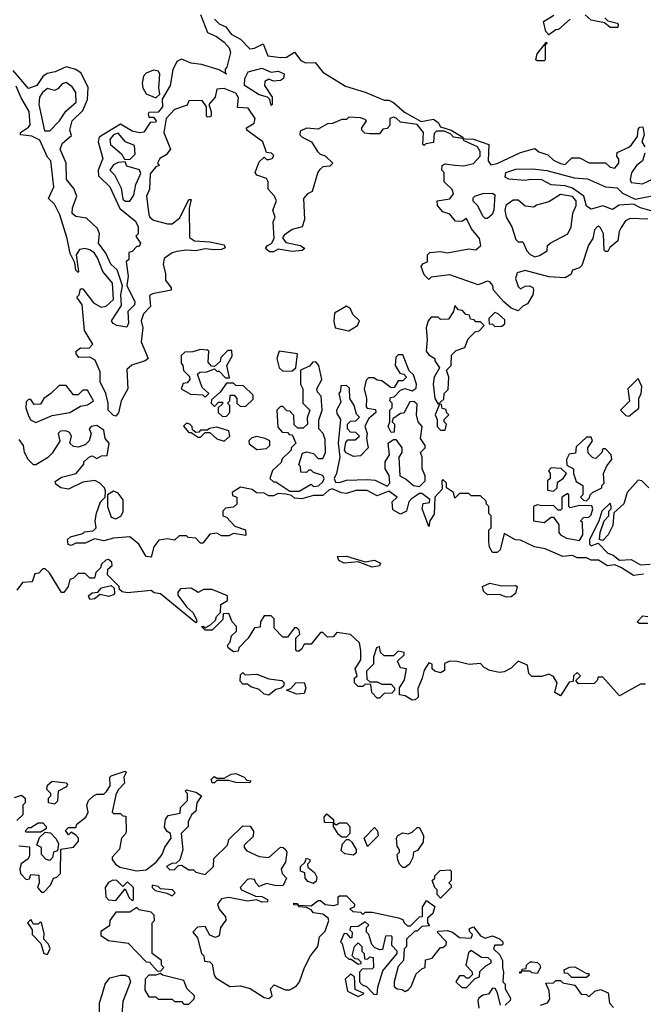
# Model space of a CAD drawing. Extents: x 2737310 to 2869991, y 870230 to 1012730.
# Tile 445 of 479: x 2819957 to 2822606, y 932899 to 937085. Entities that reach past the tile are written whole.
import ezdxf

# ---------------------------------------------------------------- set-up
doc = ezdxf.new("R2010")
doc.units = 0

msp = doc.modelspace()

# ---------------------------------------------------------------- linework, layer by layer
at = {"layer": '0CON02XD'}
for points in [[(2820725, 937106.7), (2820755, 937030), (2820793.6, 937013.6), (2820825, 936990), (2820846.7, 936965), (2820852.5, 936945), (2820837, 936883), (2820830, 936875), (2820830, 936860), (2820837, 936853), (2820805, 936872.5), (2820730, 936895), (2820685, 936900), (2820645, 936917.5), (2820625, 936907.5), (2820607.7, 936872.3), (2820596.7, 936805), (2820562.5, 936747.5), (2820563.3, 936715), (2820545, 936692.5), (2820505, 936690), (2820502.5, 936685), (2820505, 936670), (2820525, 936670), (2820537.5, 936655), (2820535, 936650), (2820511.7, 936648.3), (2820485, 936607.5), (2820466.4, 936603.6), (2820435, 936611.2), (2820385, 936640.8), (2820294.5, 936585.5), (2820290.6, 936565), (2820310.8, 936495), (2820290.8, 936445), (2820291.2, 936421.2), (2820340, 936375), (2820382.1, 936282.1), (2820448.3, 936228.3), (2820460, 936205), (2820460, 936175), (2820450, 936165), (2820470, 936135), (2820465, 936120), (2820455, 936120), (2820435, 936100), (2820420, 936095), (2820420, 936065), (2820410, 936055), (2820417.5, 935995), (2820412.5, 935955), (2820446.7, 935885), (2820445, 935872.5), (2820416.7, 935845), (2820418.8, 935795), (2820411.7, 935778.3), (2820370, 935785), (2820353.6, 935793.6), (2820347.5, 935805), (2820390, 935870), (2820386, 935915), (2820393.6, 935953.6), (2820371.2, 936021.2), (2820344, 936045), (2820322.9, 936092.9), (2820292.5, 936135), (2820296.7, 936175), (2820287.7, 936197.7), (2820240.7, 936240.7), (2820195, 936248.8), (2820180.5, 936260.5), (2820181.2, 936285), (2820200, 936335), (2820187, 936367), (2820156, 936405), (2820153.8, 936475), (2820128.8, 936535), (2820139.5, 936560.5), (2820177, 936593), (2820170, 936615), (2820180, 936655), (2820225, 936698.8), (2820245.7, 936745), (2820247.3, 936797.3), (2820218, 936858), (2820195, 936873.3), (2820155, 936884), (2820107.3, 936862.7), (2820074.2, 936855.8), (2820055, 936843.3), (2820030, 936805), (2819995, 936792.5), (2819928.8, 936868.8)], [(2822295, 937087.5), (2822246.1, 937043.9), (2822235, 937042.5), (2822205, 937020), (2822192.5, 937035), (2822183, 937077), (2822226, 937104)], [(2822442.5, 937092.5), (2822455, 937080), (2822495, 937070), (2822500, 937065), (2822498.3, 937051.7), (2822465, 937052.5), (2822441.7, 937071.7), (2822385, 937082.5), (2822360, 937105)], [(2820785, 937087.5), (2820805, 937067.5), (2820832.5, 937055), (2820855, 937023.3), (2820895, 937002.5), (2820935, 936961.2), (2820955, 936963.3), (2820991.7, 936981.7), (2821011.7, 936931.7), (2821066.4, 936923.6), (2821090, 936925), (2821125, 936947.5), (2821152, 936912), (2821171.7, 936901.7), (2821212.5, 936902.5), (2821245, 936862.5), (2821341.7, 936801.7), (2821425, 936776.7), (2821505, 936743.3), (2821525, 936742.5), (2821545, 936732.5), (2821591.2, 936691.2), (2821662.5, 936652.5), (2821715, 936662.5), (2821735, 936647.5), (2821745, 936630), (2821790, 936615), (2821840, 936585), (2821840, 936580), (2821851.7, 936578.3), (2821885, 936576.7), (2821950, 936555), (2821947.5, 936485), (2821958.3, 936468.3), (2821985.9, 936474.1), (2822085, 936520), (2822145, 936536.7), (2822163, 936523), (2822200.7, 936510.7), (2822225, 936487.5), (2822255, 936473.3), (2822275, 936470), (2822303, 936497), (2822335, 936497.5), (2822377, 936477), (2822445, 936476.7), (2822465, 936457.5), (2822485, 936453.3), (2822502.5, 936475), (2822501.7, 936491.7), (2822493.3, 936505), (2822495, 936520), (2822545, 936542.5), (2822556.4, 936553.6), (2822581.7, 936588.3), (2822585, 936620), (2822591.7, 936628.3), (2822605, 936630), (2822610, 936595), (2822600, 936565), (2822612.5, 936545)], [(2822185, 936910), (2822155, 936910), (2822150, 936915), (2822155, 936940), (2822195, 936990), (2822197, 936983), (2822190, 936980), (2822190, 936915), (2822185, 936910)], [(2820535, 936752.5), (2820551.7, 936768.3), (2820547.5, 936795), (2820553, 936853), (2820546.1, 936866.1), (2820525, 936870), (2820495, 936857.5), (2820482.5, 936845), (2820477.5, 936815), (2820480, 936795), (2820495, 936770), (2820535, 936752.5)], [(2821025, 936720), (2821020, 936745), (2821010, 936755), (2820975, 936766.2), (2820912.5, 936805), (2820913.3, 936835), (2820927, 936863), (2820985, 936878.8), (2821025, 936862.5), (2821055, 936866.7), (2821080, 936855), (2821077.5, 936835), (2821065, 936826.7), (2821035, 936823.3), (2821015, 936832.5), (2820998.3, 936821.7), (2820997.5, 936805), (2821030, 936755), (2821030, 936725), (2821025, 936720)], [(2820785, 936106.7), (2820745, 936111.2), (2820705, 936102), (2820665, 936105.8), (2820625, 936100), (2820605, 936094), (2820570.8, 936069.2), (2820566.2, 936045), (2820576.7, 936005), (2820577, 935977), (2820600, 935945), (2820600, 935935), (2820520.7, 935919.3), (2820508.3, 935911.7), (2820512.5, 935865), (2820482.5, 935835), (2820472.5, 935805), (2820480, 935775), (2820472.5, 935715), (2820502.5, 935645), (2820490, 935635), (2820434.1, 935615.9), (2820411.7, 935598.3), (2820416.7, 935515), (2820387.5, 935465), (2820376.4, 935413.6), (2820365, 935400), (2820355, 935402.5), (2820332.5, 935425), (2820333.3, 935455), (2820323.3, 935495), (2820298.8, 935545), (2820298.3, 935588.3), (2820277.5, 935637.5), (2820255, 935650), (2820208.3, 935648.3), (2820197.5, 935665), (2820197.5, 935675), (2820215, 935690), (2820251.7, 935688.3), (2820267.5, 935705), (2820233, 935763), (2820223, 935873), (2820200, 935905), (2820210, 935915), (2820215, 935940), (2820225, 935940), (2820270.7, 935880.7), (2820303, 935863), (2820325, 935867.5), (2820355.8, 935895), (2820351.2, 935965), (2820310, 936015), (2820287.5, 936072.5), (2820275, 936092.5), (2820257.5, 936105), (2820235, 936112), (2820211.4, 936108.6), (2820196.7, 936085), (2820207.5, 936015), (2820205, 936010), (2820195, 936020), (2820191.7, 936051.7), (2820171.2, 936091.2), (2820158.8, 936155), (2820127.5, 936255), (2820105, 936300), (2820080, 936325), (2820102.5, 936375), (2820090, 936485), (2820075, 936500), (2820043, 936573), (2820009.3, 936589.3), (2819960, 936595), (2819960, 936605), (2819995, 936627.5), (2820001.7, 936638.3), (2819997.5, 936695), (2819963, 936753), (2819942.3, 936802.3)], [(2820085, 936612.5), (2820126.7, 936655), (2820153.6, 936696.4), (2820196.7, 936735), (2820196.1, 936776.1), (2820179.3, 936799.3), (2820155, 936817.5), (2820137, 936813), (2820119.5, 936790.5), (2820105, 936783.3), (2820075, 936792.5), (2820053.8, 936775), (2820041.2, 936755), (2820038.8, 936725), (2820063, 936613), (2820085, 936612.5)], [(2822625, 936236.7), (2822550.7, 936239.3), (2822530.7, 936229.3), (2822511.7, 936201.7), (2822503.3, 936185), (2822497.5, 936145), (2822463.6, 936116.4), (2822455, 936100), (2822445, 936100), (2822440, 936105), (2822436.7, 936175), (2822425, 936200), (2822417, 936207), (2822410, 936205), (2822398.3, 936191.7), (2822392.5, 936155), (2822373, 936127), (2822345, 936040), (2822335, 936030), (2822305, 936020), (2822298.3, 936001.7), (2822275, 935987.5), (2822205, 935991.2), (2822105, 936018), (2822070.7, 936009.3), (2822063.3, 935985), (2822075, 935950), (2822085, 935940), (2822105, 935952.5), (2822123, 935953), (2822136.4, 935946.4), (2822140, 935935), (2822137.5, 935915), (2822115, 935877.5), (2822095, 935867.5), (2822075, 935847.5), (2822045, 935858), (2822013.3, 935885), (2821970, 935935), (2821967.5, 935955), (2821955, 935970), (2821945, 935973.3), (2821905, 935957.5), (2821785, 936000), (2821705, 935990), (2821695, 935980), (2821675, 936000), (2821662.5, 936035), (2821671.7, 936048.3), (2821690, 936055), (2821690, 936085), (2821700, 936095), (2821745, 936098.8), (2821773.6, 936093.6), (2821865, 936111.2), (2821895, 936106.2), (2821916.2, 936125), (2821910, 936155), (2821876.4, 936196.4), (2821855, 936240), (2821835, 936227.5), (2821808.3, 936228.3), (2821785, 936257.5), (2821755, 936267.5), (2821732.5, 936295), (2821730, 936315), (2821785, 936323.3), (2821800, 936345), (2821795, 936362.5), (2821760, 936395), (2821760, 936435), (2821750, 936445), (2821752.5, 936465), (2821765, 936472.5), (2821805, 936466.7), (2821843.6, 936463.6), (2821885, 936473.8), (2821913.3, 936505), (2821913.3, 936525), (2821902.5, 936545), (2821845, 936570), (2821840, 936580), (2821800, 936585), (2821788.3, 936598.3), (2821761.7, 936611.7), (2821728.3, 936611.7), (2821718.3, 936601.7), (2821715, 936562.5), (2821682.5, 936557.5), (2821675, 936550), (2821670, 936555), (2821672.5, 936605), (2821645, 936640), (2821575, 936650), (2821557, 936667), (2821545, 936670), (2821530, 936665), (2821530, 936635), (2821518.3, 936621.7), (2821500, 936620), (2821485, 936600), (2821445, 936600), (2821423, 936603), (2821410, 936615), (2821410, 936625), (2821430, 936655), (2821425, 936660), (2821405, 936667.5), (2821355, 936670), (2821345, 936660), (2821325, 936660), (2821286.4, 936643.6), (2821265, 936642.5), (2821225, 936620), (2821175, 936623.3), (2821148.3, 936611.7), (2821147.5, 936595), (2821157.5, 936585), (2821196.4, 936566.4), (2821222.5, 936525), (2821233.8, 936513.8), (2821255, 936506.7), (2821287.5, 936475), (2821275, 936462.5), (2821245, 936460), (2821231.7, 936448.3), (2821223, 936437), (2821200, 936355), (2821180, 936345), (2821162.5, 936325), (2821167.5, 936235), (2821157.5, 936205), (2821115, 936192.5), (2821080.7, 936169.3), (2821073, 936157), (2821088.3, 936138.3), (2821150, 936125), (2821168.3, 936111.7), (2821156.4, 936103.6), (2821115, 936100), (2821055, 936110), (2821035, 936097.5), (2821018.3, 936098.3), (2821001.7, 936111.7), (2821010, 936125), (2821026.4, 936133.6), (2821037.5, 936155), (2821033.3, 936225), (2821042.5, 936245), (2821032.5, 936275), (2821047.5, 936315), (2821040, 936335), (2821012.5, 936365), (2821012.5, 936395), (2821005, 936410), (2820963.9, 936423.9), (2820957.5, 936435), (2820975, 936480), (2820995, 936500), (2821005, 936490), (2821015, 936490), (2821030, 936495), (2821037, 936507), (2821027, 936517), (2821005, 936520), (2820990, 936565), (2820922.5, 936615), (2820920, 936625), (2820952.5, 936645), (2820957.5, 936665), (2820928.3, 936708.3), (2820881.7, 936711.7), (2820887, 936753), (2820875, 936773.3), (2820825, 936792.5), (2820795, 936790), (2820787.5, 936755), (2820760, 936725), (2820770, 936695), (2820770, 936675), (2820765, 936672.5), (2820755, 936670), (2820750, 936675), (2820750, 936715), (2820731.7, 936741.7), (2820675, 936740), (2820668.3, 936721.7), (2820615, 936702.5), (2820578.8, 936665), (2820570, 936605), (2820597.5, 936535), (2820579.3, 936510.7), (2820552.5, 936495), (2820542.5, 936475), (2820550, 936465), (2820535, 936460), (2820510.7, 936429.3), (2820508, 936365), (2820495.9, 936334.1), (2820506.2, 936256.2), (2820510, 936245), (2820525, 936233.3), (2820585, 936216.7), (2820605, 936216.7), (2820637.5, 936242.5), (2820675, 936320), (2820685, 936320), (2820676.4, 936283.6), (2820678.3, 936158.3), (2820700, 936145), (2820765, 936140), (2820825, 936127.5), (2820830, 936115), (2820815, 936107.5), (2820785, 936106.7)], [(2820425, 936490), (2820447, 936513), (2820445, 936550), (2820406.4, 936566.4), (2820375, 936602.5), (2820355, 936596), (2820340, 936575), (2820342.5, 936555), (2820390, 936515), (2820401.7, 936491.7), (2820425, 936490)], [(2822613, 936517), (2822602.5, 936485), (2822577.5, 936465), (2822556.4, 936433.6), (2822550, 936405), (2822555, 936392.5), (2822603, 936387), (2822645, 936407.5)], [(2820425, 936313.3), (2820441.7, 936338.3), (2820450, 936385), (2820471.7, 936431.7), (2820466.7, 936446.7), (2820411.7, 936461.7), (2820405, 936480), (2820375, 936477.5), (2820355, 936467.5), (2820340, 936445), (2820360, 936425), (2820388.8, 936368.8), (2820395, 936322.5), (2820405, 936313.3), (2820425, 936313.3)], [(2822663.3, 936265), (2822594.4, 936284.4), (2822565, 936301.2), (2822503.9, 936296.1), (2822475, 936277.5), (2822435, 936293.8), (2822385, 936280), (2822365, 936292.5), (2822354, 936335), (2822305, 936369.2), (2822275, 936378.8), (2822215, 936383.3), (2822175, 936403.8), (2822125, 936406.2), (2822105, 936401.2), (2822035, 936406.7), (2822020, 936415), (2822022.5, 936435), (2822065, 936450), (2822135, 936451.2), (2822196.4, 936443.6), (2822312.3, 936412.3), (2822368.6, 936408.6), (2822445, 936373.8), (2822495, 936370), (2822517.7, 936347.7), (2822571.7, 936321.7), (2822665, 936340.8)], [(2821945, 936240), (2821935, 936240), (2821925, 936250), (2821903.8, 936293.8), (2821883.9, 936313.9), (2821883, 936327), (2821890, 936335), (2821925, 936346.7), (2821965, 936347.5), (2821975, 936340), (2821971.2, 936275), (2821963.6, 936256.4), (2821945, 936240)], [(2822145, 936076.7), (2822165, 936082.5), (2822198.3, 936101.7), (2822200, 936125), (2822210, 936135), (2822286.2, 936175), (2822300, 936205), (2822307, 936263), (2822321.2, 936295), (2822321.2, 936315), (2822305, 936333.8), (2822255, 936342), (2822205, 936310), (2822153, 936297), (2822141.7, 936288.3), (2822105, 936292.5), (2822075, 936317.5), (2822053, 936317), (2822022.5, 936295), (2822017.5, 936275), (2822023.3, 936245), (2822047.5, 936205), (2822065, 936150), (2822075, 936140), (2822095, 936140), (2822111.7, 936101.7), (2822125, 936086.7), (2822145, 936076.7)], [(2821355, 935762), (2821392.5, 935785), (2821400, 935805), (2821371.7, 935831.7), (2821362.5, 935855), (2821345, 935867.5), (2821295, 935837.5), (2821291.2, 935801.2), (2821297.5, 935775), (2821355, 935762)], [(2821735, 935450), (2821758.3, 935471.7), (2821760, 935495), (2821777, 935513), (2821780, 935565), (2821770, 935595), (2821790, 935615), (2821791.7, 935658.3), (2821811.7, 935678.3), (2821848.3, 935691.7), (2821861.7, 935728.3), (2821891.7, 935758.3), (2821908.3, 935761.7), (2821930, 935785), (2821915, 935800), (2821895, 935800), (2821888.3, 935808.3), (2821871.7, 935811.7), (2821868.3, 935828.3), (2821851.7, 935831.7), (2821838.3, 935848.3), (2821821.7, 935851.7), (2821805, 935870), (2821800, 935845), (2821778.3, 935811.7), (2821745, 935810), (2821735, 935820), (2821705, 935820), (2821692.5, 935805), (2821683.3, 935775), (2821687.5, 935725), (2821683.3, 935675), (2821695, 935660), (2821720, 935645), (2821720, 935635), (2821740, 935605), (2821717.5, 935565), (2821713.3, 935535), (2821720, 935475), (2821735, 935450)], [(2821975, 935780), (2822005, 935782.5), (2822018.3, 935791.7), (2822018.3, 935808.3), (2821990, 935835), (2821975, 935840), (2821950, 935815), (2821951.7, 935791.7), (2821965, 935790), (2821975, 935780)], [(2820745, 935480), (2820760, 935495), (2820731.7, 935521.7), (2820711.7, 935578.3), (2820723, 935587), (2820751.7, 935588.3), (2820785, 935600), (2820795, 935590), (2820805, 935590), (2820831.7, 935561.7), (2820848.3, 935561.7), (2820837.5, 935615), (2820860, 935655), (2820858.3, 935678.3), (2820841.7, 935678.3), (2820811.7, 935648.3), (2820808.3, 935631.7), (2820785, 935610), (2820771.7, 935611.7), (2820758.3, 935628.3), (2820760, 935675), (2820755, 935680), (2820725, 935682.5), (2820693, 935673), (2820658.3, 935671.7), (2820643, 935657), (2820642.5, 935625), (2820650, 935615), (2820653, 935593), (2820678.3, 935568.3), (2820680, 935555), (2820668.3, 935541.7), (2820651.7, 935538.3), (2820642.5, 935515), (2820683, 935493), (2820735, 935490), (2820745, 935480)], [(2821075, 935590), (2821115, 935592.5), (2821130, 935605), (2821137.5, 935665), (2821060, 935675), (2821050, 935645), (2821060, 935605), (2821075, 935590)], [(2821145, 935080), (2821195, 935110), (2821205, 935100), (2821227, 935103), (2821245, 935120), (2821250, 935135), (2821245, 935147.5), (2821205, 935160), (2821195, 935170), (2821185, 935170), (2821175, 935160), (2821151.7, 935161.7), (2821150, 935185), (2821142.5, 935192.5), (2821158.3, 935241.7), (2821177, 935247), (2821205, 935240), (2821225, 935220), (2821245, 935220), (2821256.7, 935245), (2821255, 935300), (2821246.7, 935325), (2821227.5, 935345), (2821228.3, 935381.7), (2821242.5, 935425), (2821237.5, 935485), (2821221.7, 935501.7), (2821220, 935515), (2821240, 935555), (2821227.5, 935615), (2821215, 935630), (2821201.7, 935628.3), (2821188.3, 935611.7), (2821150, 935595), (2821150, 935535), (2821160, 935515), (2821160, 935455), (2821190, 935425), (2821178.3, 935391.7), (2821180, 935365), (2821161.7, 935348.3), (2821138.3, 935348.3), (2821123, 935363), (2821121.7, 935401.7), (2821105, 935420), (2821091.7, 935421.7), (2821075, 935440), (2821065, 935440), (2821050, 935425), (2821053, 935353), (2821071.7, 935331.7), (2821095, 935330), (2821101.7, 935321.7), (2821115, 935320), (2821130, 935285), (2821110, 935265), (2821110, 935255), (2821071.7, 935218.3), (2821068.3, 935201.7), (2821031.7, 935168.3), (2821020, 935135), (2821035, 935120), (2821045, 935120), (2821105, 935080), (2821145, 935080)], [(2821655, 935100), (2821680, 935125), (2821680, 935145), (2821667.5, 935175), (2821667.5, 935225), (2821660, 935245), (2821680, 935265), (2821680, 935275), (2821660, 935305), (2821667.5, 935355), (2821650, 935375), (2821642.5, 935405), (2821645, 935450), (2821631.7, 935461.7), (2821615, 935460), (2821588.3, 935411.7), (2821575, 935410), (2821541.7, 935388.3), (2821540, 935375), (2821550, 935365), (2821548.3, 935331.7), (2821535, 935330), (2821522.5, 935355), (2821530, 935375), (2821530, 935425), (2821540, 935435), (2821540, 935455), (2821530, 935465), (2821531.7, 935478.3), (2821548.3, 935481.7), (2821575, 935510), (2821593, 935517), (2821625, 935507.5), (2821641.7, 935518.3), (2821642.5, 935535), (2821630, 935575), (2821611.7, 935591.7), (2821585, 935660), (2821565, 935660), (2821555, 935650), (2821552.5, 935615), (2821571.7, 935581.7), (2821588.3, 935578.3), (2821600, 935565), (2821585, 935550), (2821565, 935550), (2821548.3, 935521.7), (2821535, 935520), (2821495, 935550), (2821475, 935552.5), (2821461.7, 935561.7), (2821438.3, 935561.7), (2821428.3, 935551.7), (2821420, 935515), (2821430, 935475), (2821428.3, 935438.3), (2821433, 935433), (2821468.3, 935428.3), (2821470, 935415), (2821440.7, 935389.3), (2821423, 935357), (2821432.5, 935325), (2821430, 935305), (2821437.5, 935265), (2821405, 935230), (2821375, 935227.5), (2821343.3, 935243.3), (2821337.5, 935255), (2821342.5, 935287.5), (2821351.7, 935298.3), (2821381.7, 935298.3), (2821400, 935315), (2821385, 935330), (2821361.7, 935331.7), (2821350, 935345), (2821350, 935365), (2821361.7, 935378.3), (2821385, 935380), (2821400, 935395), (2821388.3, 935408.3), (2821377.5, 935445), (2821360, 935475), (2821358.3, 935518.3), (2821345, 935530), (2821321.7, 935528.3), (2821320, 935505), (2821313.3, 935495), (2821321.7, 935458.3), (2821303.3, 935425), (2821305, 935410), (2821320, 935385), (2821310, 935285), (2821317.5, 935225), (2821302.5, 935155), (2821292.5, 935135), (2821298.3, 935118.3), (2821315, 935117.5), (2821345, 935127.5), (2821435, 935130), (2821467, 935127), (2821518.3, 935101.7), (2821530, 935115), (2821527, 935147), (2821510, 935175), (2821510, 935205), (2821527.5, 935235), (2821522.5, 935285), (2821545, 935300), (2821555, 935300), (2821580, 935265), (2821580, 935245), (2821567.5, 935225), (2821572.5, 935145), (2821600.7, 935130.7), (2821630, 935105), (2821655, 935100)], [(2822545, 935400), (2822587, 935433), (2822587.5, 935475), (2822597.5, 935495), (2822600, 935525), (2822585, 935560), (2822540, 935515), (2822547, 935463), (2822510, 935425), (2822531.7, 935401.7), (2822545, 935400)], [(2820025, 935372.5), (2820095, 935402.5), (2820170, 935415), (2820215, 935442.5), (2820245, 935447.5), (2820270, 935465), (2820245, 935510), (2820225, 935510), (2820205, 935490), (2820185, 935490), (2820155, 935530), (2820125, 935530), (2820090, 935495), (2820060, 935475), (2820045, 935450), (2820018.3, 935448.3), (2820005, 935470), (2819995, 935470), (2819985, 935460), (2819982.5, 935435), (2819992.5, 935405), (2820003.6, 935383.6), (2820025, 935372.5)], [(2820818.3, 935398.3), (2820835, 935400), (2820850, 935415), (2820850, 935445), (2820840, 935455), (2820850, 935465), (2820851.7, 935488.3), (2820868.3, 935488.3), (2820880, 935475), (2820880, 935455), (2820895, 935440), (2820918.3, 935441.7), (2820948.3, 935471.7), (2820948.3, 935488.3), (2820908.3, 935528.3), (2820875, 935530), (2820865, 935540), (2820835, 935540), (2820808.3, 935501.7), (2820771.7, 935468.3), (2820770, 935455), (2820785, 935440), (2820801.7, 935458.3), (2820818.3, 935458.3), (2820818.3, 935451.7), (2820800, 935435), (2820800, 935415), (2820818.3, 935398.3)], [(2821765, 935340), (2821770, 935365), (2821760, 935375), (2821760, 935385), (2821780, 935405), (2821770, 935415), (2821768.3, 935428.3), (2821751.7, 935431.7), (2821748.3, 935448.3), (2821740, 935450), (2821722.5, 935405), (2821730, 935385), (2821730, 935355), (2821745, 935340), (2821765, 935340)], [(2820795, 934902.5), (2820765, 934897.5), (2820735, 934860), (2820725, 934860), (2820705, 934880), (2820673, 934883), (2820665, 934890), (2820635, 934890), (2820615, 934872.5), (2820585, 934877.5), (2820548.3, 934871.7), (2820526.4, 934843.6), (2820515, 934800), (2820495, 934802.5), (2820462.5, 934855), (2820425, 934886.7), (2820355, 934880), (2820315, 934868.8), (2820275, 934877.5), (2820235, 934860), (2820195, 934860), (2820175, 934850), (2820163, 934853), (2820160, 934875), (2820173, 934887), (2820225, 934900), (2820233, 934907), (2820268.8, 934911.2), (2820282.5, 934925), (2820277.5, 934955), (2820283.3, 934986.7), (2820300, 935035), (2820320, 935055), (2820321.7, 935081.7), (2820317.5, 935095), (2820297.5, 935115), (2820276.1, 935126.1), (2820225, 935118.8), (2820165, 935088.8), (2820132.5, 935095), (2820110.7, 935110.7), (2820108.3, 935121.7), (2820135, 935140), (2820197.5, 935155), (2820230, 935195), (2820230, 935205), (2820253, 935227), (2820265, 935230), (2820285, 935220), (2820305, 935230), (2820328.3, 935231.7), (2820337.5, 935285), (2820320, 935305), (2820315, 935340), (2820285, 935360), (2820260, 935355), (2820252.5, 935345), (2820260, 935325), (2820252.5, 935295), (2820235, 935277.5), (2820205, 935267.5), (2820185, 935270), (2820170, 935285), (2820176.7, 935315), (2820169.3, 935329.3), (2820153, 935337), (2820130, 935335), (2820120, 935325), (2820127, 935293), (2820095, 935242.5), (2820075, 935222.5), (2820025, 935192.5), (2820015, 935192.5), (2819992.5, 935215), (2819977.5, 935245), (2819972.5, 935275), (2819955, 935300)], [(2820825, 935292.5), (2820850, 935315), (2820845, 935337.5), (2820795, 935352.5), (2820763, 935347), (2820755, 935340), (2820725, 935340), (2820718.3, 935331.7), (2820705, 935330), (2820691.7, 935341.7), (2820690, 935355), (2820680, 935365), (2820665, 935370), (2820653.6, 935356.4), (2820675, 935330), (2820685, 935330), (2820715, 935310), (2820725, 935310), (2820745, 935330), (2820765, 935330), (2820795, 935302.5), (2820825, 935292.5)], [(2820965, 935257.5), (2821005, 935262.5), (2821020, 935275), (2821020, 935295), (2821000, 935305), (2820965, 935312.5), (2820943, 935307), (2820930, 935295), (2820931.7, 935281.7), (2820965, 935257.5)], [(2822365, 935040), (2822378.3, 935051.7), (2822380, 935065), (2822390, 935075), (2822430, 935095), (2822430, 935105), (2822440, 935115), (2822437.5, 935155), (2822451.7, 935188.3), (2822472.5, 935215), (2822470, 935235), (2822445, 935260), (2822435, 935260), (2822430, 935245), (2822405, 935220), (2822391.7, 935221.7), (2822371.7, 935241.7), (2822370, 935265), (2822390, 935295), (2822385, 935310), (2822365, 935310), (2822321.7, 935268.3), (2822318.3, 935241.7), (2822291.7, 935238.3), (2822280, 935215), (2822281.7, 935191.7), (2822310, 935175), (2822310, 935155), (2822321.7, 935121.7), (2822350, 935105), (2822350, 935065), (2822340, 935055), (2822351.7, 935041.7), (2822365, 935040)], [(2822225, 935080), (2822240, 935095), (2822241.7, 935118.3), (2822266.4, 935133.6), (2822280, 935155), (2822257.5, 935177.5), (2822215, 935180), (2822203, 935167), (2822210, 935155), (2822210, 935135), (2822200, 935125), (2822200, 935085), (2822225, 935080)], [(2822607, 934727), (2822565, 934722.5), (2822513.9, 934753.9), (2822485, 934766.7), (2822453.6, 934763.6), (2822416.4, 934786.4), (2822385, 934787.5), (2822365, 934797.5), (2822325, 934797.5), (2822305, 934806.7), (2822265, 934802.5), (2822190, 934835), (2822143.8, 934843.8), (2822085, 934872.5), (2822063, 934873), (2822015, 934900), (2821998.3, 934831.7), (2821985, 934820), (2821965, 934820), (2821953, 934843), (2821950, 934865), (2821950, 934915), (2821960, 934925), (2821960, 934975), (2821950, 934985), (2821950, 935015), (2821940, 935025), (2821938.3, 935038.3), (2821915, 935060), (2821875, 935060), (2821865, 935070), (2821825, 935070), (2821805, 935050), (2821800, 935075), (2821770, 935095), (2821770, 935115), (2821755, 935130), (2821750, 935125), (2821751.7, 935088.3), (2821720, 935055), (2821717.5, 934982.5), (2821700, 934955), (2821695, 934930), (2821667.5, 935005), (2821671.7, 935028.3), (2821698.3, 935031.7), (2821700, 935045), (2821665, 935070), (2821655, 935070), (2821621.7, 935048.3), (2821610, 935035), (2821600, 934995), (2821575, 934982.5), (2821541.7, 935001.7), (2821540, 935035), (2821560, 935055), (2821525, 935080), (2821475, 935060), (2821433, 935083), (2821385, 935083.3), (2821345, 935071.2), (2821323.6, 935073.6), (2821285, 935090), (2821270, 935085), (2821245, 935062.5), (2821205, 935062.5), (2821155, 935047.5), (2821125, 935050), (2821111.7, 935061.7), (2821087.5, 935067.5), (2821055, 935070), (2821035, 935060), (2821015, 935060), (2820995, 935072.5), (2820963, 935073), (2820945, 935087.5), (2820895, 935097.5), (2820860, 935075), (2820861.7, 935061.7), (2820880, 935055), (2820880, 935025), (2820865, 935012.5), (2820831.7, 935008.3), (2820820, 934995), (2820820, 934975), (2820835, 934970), (2820871.7, 934931.7), (2820916.4, 934916.4), (2820918.3, 934891.7), (2820865, 934900), (2820845, 934890), (2820815, 934890), (2820795, 934902.5)], [(2822630, 935095), (2822600, 935125), (2822585, 935127.5), (2822537.5, 935075), (2822523.6, 935026.4), (2822481.7, 934988.3), (2822477.5, 934935), (2822457.5, 934895), (2822435, 934870), (2822420, 934875), (2822422.5, 934905), (2822440, 934955), (2822460, 934975), (2822460, 934995), (2822470, 935005), (2822470, 935015), (2822465, 935030), (2822430, 934995), (2822417, 934953), (2822377.5, 934875), (2822377.5, 934855), (2822385, 934847.5), (2822415, 934860), (2822455, 934817.5), (2822478.3, 934808.3), (2822505, 934787.5), (2822555, 934790), (2822595, 934767.5), (2822635, 934770)], [(2820365, 934962.5), (2820386.4, 934973.6), (2820397, 934993), (2820397, 935043), (2820375, 935072.5), (2820355, 935080), (2820330, 935065), (2820330, 935015), (2820345, 934970), (2820365, 934962.5)], [(2822335, 934870), (2822350, 934895), (2822347.5, 934947.5), (2822340, 934955), (2822351.7, 934968.3), (2822375, 934970), (2822385, 934980), (2822392.5, 935005), (2822388.3, 935018.3), (2822335, 935020), (2822295, 935010), (2822290, 935015), (2822290, 935065), (2822285, 935070), (2822260, 935055), (2822260, 935005), (2822255, 935000), (2822245, 935000), (2822225, 935020), (2822175, 935017.5), (2822155, 935022.5), (2822140, 935015), (2822140, 934955), (2822185, 934947.5), (2822215, 934970), (2822225, 934970), (2822247, 934937), (2822247.5, 934905), (2822254.1, 934894.1), (2822280.7, 934880.7), (2822335, 934870)], [(2822615, 934260), (2822595, 934260), (2822505, 934210), (2822435, 934290), (2822415, 934290), (2822410, 934275), (2822397, 934263), (2822331.7, 934261.7), (2822320, 934275), (2822340, 934295), (2822325, 934310), (2822310, 934295), (2822308.3, 934271.7), (2822291.7, 934268.3), (2822255, 934210), (2822230, 934225), (2822240, 934265), (2822225, 934292.5), (2822205, 934302.5), (2822175, 934292.5), (2822133, 934293), (2822120, 934305), (2822115, 934340), (2822075, 934357.5), (2822045, 934327.5), (2822015, 934312.5), (2821995, 934310), (2821955, 934317.5), (2821930.7, 934330.7), (2821915, 934347.5), (2821867, 934343), (2821815, 934356.7), (2821785, 934357.5), (2821761.7, 934348.3), (2821761.7, 934318.3), (2821745, 934307.5), (2821720, 934315), (2821710, 934325), (2821710, 934345), (2821695, 934350), (2821675, 934320), (2821667.5, 934285), (2821648.3, 934241.7), (2821650, 934205), (2821637, 934193), (2821625, 934192.5), (2821595, 934210), (2821570, 934215), (2821570, 934245), (2821591.7, 934278.3), (2821600, 934325), (2821575, 934330), (2821562.5, 934357.5), (2821590, 934385), (2821590, 934395), (2821565, 934400), (2821545, 934380), (2821505, 934380), (2821490, 934395), (2821485, 934420), (2821472.5, 934415), (2821460, 934375), (2821460, 934345), (2821430, 934315), (2821431.7, 934281.7), (2821445, 934270), (2821475, 934270), (2821495, 934260), (2821535, 934260), (2821550, 934245), (2821550, 934235), (2821538.3, 934221.7), (2821505, 934220), (2821485, 934200), (2821475, 934200), (2821452.5, 934225), (2821448.3, 934258.3), (2821425, 934260), (2821415, 934250), (2821395, 934250), (2821380, 934265), (2821380, 934285), (2821390, 934295), (2821382.5, 934325), (2821406.4, 934363.6), (2821406.4, 934403.6), (2821400, 934435), (2821361.7, 934471.7), (2821305, 934480), (2821288.3, 934461.7), (2821265, 934460), (2821245, 934480), (2821235, 934480), (2821195, 934430), (2821165, 934430), (2821155, 934410), (2821145, 934400), (2821135, 934400), (2821130, 934405), (2821130, 934455), (2821147, 934473), (2821145, 934490), (2821135, 934500), (2821125, 934500), (2821095, 934460), (2821075, 934460), (2821038.3, 934498.3), (2821038.3, 934538.3), (2821025, 934550), (2820995, 934550), (2820980, 934525), (2820978.3, 934501.7), (2820955, 934500), (2820927.5, 934455), (2820887.5, 934415), (2820885, 934400), (2820865, 934397.5), (2820842.5, 934415), (2820840, 934425), (2820851.7, 934438.3), (2820857.5, 934465), (2820877.5, 934485), (2820877.5, 934505), (2820860, 934525), (2820845, 934560), (2820821.7, 934558.3), (2820820, 934535), (2820775, 934490), (2820745, 934490), (2820730, 934505), (2820737, 934507), (2820745, 934500), (2820768.3, 934511.7), (2820788.3, 934531.7), (2820793, 934547), (2820810, 934565), (2820811.7, 934598.3), (2820840, 934615), (2820840, 934635), (2820775, 934662.5), (2820738.3, 934661.7), (2820715, 934650), (2820685, 934667.5), (2820640, 934665), (2820628.3, 934651.7), (2820628.3, 934638.3), (2820667, 934587), (2820692.5, 934565), (2820707.5, 934535), (2820710, 934525), (2820705, 934520), (2820555, 934643.3), (2820528.3, 934648.3), (2820515, 934657.5), (2820415, 934647.5), (2820393, 934653), (2820381.7, 934661.7), (2820380, 934675), (2820330, 934725), (2820331.7, 934748.3), (2820350, 934765), (2820348.3, 934778.3), (2820335, 934790), (2820323, 934787), (2820305, 934770), (2820300, 934755), (2820280, 934735), (2820275, 934710), (2820255, 934710), (2820235, 934730), (2820205, 934730), (2820185, 934710), (2820170, 934705), (2820162.5, 934675), (2820145, 934650), (2820135, 934650), (2820083, 934733), (2820065, 934750), (2820055, 934750), (2820038.3, 934731.7), (2820021.7, 934728.3), (2820010, 934695), (2819968.3, 934691.7), (2819945, 934660)], [(2821455, 934757.5), (2821395, 934780), (2821335, 934774), (2821313.3, 934785), (2821307.5, 934802.5), (2821345, 934803.8), (2821425, 934780), (2821465, 934787.5), (2821490, 934775), (2821485, 934762.5), (2821455, 934757.5)], [(2820255, 934620), (2820250, 934635), (2820265, 934647.5), (2820288.3, 934651.7), (2820305, 934670), (2820345, 934680), (2820358.3, 934668.3), (2820360, 934645), (2820355, 934640), (2820335, 934632.5), (2820298.3, 934641.7), (2820275, 934622.5), (2820255, 934620)], [(2822025, 934630), (2821995, 934641.2), (2821945, 934640), (2821926.7, 934655), (2821922.5, 934675), (2821955, 934690), (2822005, 934677.5), (2822065, 934680), (2822070, 934675), (2822063.3, 934645), (2822045, 934631.2), (2822025, 934630)], [(2822625, 934517.5), (2822588.3, 934518.3), (2822580, 934525), (2822605, 934550), (2822625, 934547.5)], [(2821015, 934213.3), (2820995, 934217.5), (2820975, 934237.5), (2820938.3, 934248.3), (2820925, 934260), (2820905, 934260), (2820893, 934273), (2820895, 934300), (2820905, 934310), (2820915, 934300), (2820965, 934302.5), (2821015, 934282.5), (2821070, 934275), (2821080, 934265), (2821078.3, 934251.7), (2821067.5, 934242.5), (2821045, 934237.5), (2821015, 934213.3)], [(2821135, 934217.5), (2821090, 934235), (2821108.3, 934241.7), (2821130, 934265), (2821165, 934267.5), (2821172.5, 934245), (2821165, 934220), (2821135, 934217.5)], [(2819998.3, 933531.7), (2819993, 933517), (2819963.3, 933496.7), (2819957.5, 933475), (2819960, 933455), (2819985, 933430), (2819998.3, 933431.7), (2820005, 933450), (2820038.3, 933448.3), (2820040, 933415), (2820032.5, 933395), (2820050, 933375), (2820060, 933375), (2820087.5, 933405), (2820100, 933435), (2820115, 933440), (2820130, 933455), (2820131.7, 933558.3), (2820185, 933567.5), (2820207, 933593), (2820207.5, 933605), (2820195, 933617.5), (2820175, 933630), (2820165, 933620), (2820151.7, 933638.3), (2820165, 933650), (2820195, 933650), (2820200, 933665), (2820237.5, 933695), (2820247.5, 933715), (2820242.5, 933745), (2820250, 933765), (2820270, 933785), (2820285, 933792.5), (2820315, 933792.5), (2820326.4, 933803.6), (2820341.7, 933828.3), (2820340, 933865), (2820345, 933870), (2820405, 933890), (2820410, 933885), (2820400, 933865), (2820401.7, 933838.3), (2820375, 933810), (2820365, 933790), (2820350, 933715), (2820355, 933710), (2820385, 933710), (2820395, 933700), (2820408.3, 933698.3), (2820410, 933635), (2820407, 933623), (2820390, 933605), (2820381.7, 933558.3), (2820350, 933525), (2820350, 933515), (2820364.1, 933494.1), (2820382.3, 933482.3), (2820455, 933466), (2820495, 933470), (2820536.4, 933503.6), (2820562.5, 933535), (2820573, 933567), (2820600, 933605), (2820597.5, 933625), (2820583.6, 933633.6), (2820572, 933652), (2820576.7, 933685), (2820588.3, 933701.7), (2820638.3, 933711.7), (2820640, 933735), (2820670, 933765), (2820670, 933795), (2820660, 933805), (2820665, 933810), (2820705, 933800), (2820730, 933785), (2820710, 933755), (2820705, 933720), (2820687.5, 933705), (2820672.5, 933675), (2820672.5, 933655), (2820642.5, 933625), (2820650, 933555), (2820637, 933513), (2820621.7, 933498.3), (2820603, 933497), (2820580, 933485), (2820595, 933470), (2820615, 933472.5), (2820631.7, 933488.3), (2820645, 933490), (2820675, 933470), (2820695, 933470), (2820705, 933460), (2820745, 933450), (2820780, 933485), (2820781.7, 933518.3), (2820840, 933575), (2820845, 933600), (2820905, 933657.5), (2820936.2, 933656.2), (2820950, 933635), (2820948.3, 933611.7), (2820910, 933575), (2820910, 933565), (2820921.7, 933551.7), (2820975, 933527.5), (2821015, 933523.3), (2821065, 933566.7), (2821076.1, 933566.1), (2821087.5, 933555), (2821092.5, 933545), (2821086.4, 933503.6), (2821067.5, 933475), (2821072.5, 933455), (2821090, 933435), (2821076.7, 933403.3), (2821047, 933403), (2821005, 933412.5), (2820975, 933400), (2820960, 933415), (2820955, 933430), (2820935, 933432.5), (2820925, 933430), (2820893.3, 933395), (2820900, 933385), (2820958.3, 933358.3), (2820985, 933357.5), (2821010, 933345), (2821010, 933335), (2820985, 933332.5), (2820965, 933342.5), (2820925, 933337.5), (2820845, 933353.3), (2820815, 933347.5), (2820797.5, 933325), (2820803.9, 933303.9), (2820830.7, 933270.7), (2820833, 933257), (2820810, 933225), (2820805, 933190), (2820787, 933183), (2820765, 933192.5), (2820745, 933230), (2820713, 933227), (2820692.5, 933205), (2820711.7, 933181.7), (2820730, 933115), (2820740, 933105), (2820741.7, 933081.7), (2820765, 933080), (2820775, 933070), (2820783, 933023), (2820790.7, 933010.7), (2820850, 932975), (2820895, 932976.7), (2820936.4, 932966.4), (2820995, 932927.5), (2821015, 932923.3), (2821030, 932935), (2821022.5, 932965), (2821038.3, 932981.7), (2821085, 932960), (2821105, 932960), (2821113.9, 932966.1), (2821133, 932977), (2821146.1, 932993.9), (2821167.5, 933055), (2821192.5, 933105), (2821223.3, 933145), (2821230, 933185), (2821255, 933210), (2821270, 933255), (2821267.5, 933265), (2821245, 933282.5), (2821205, 933287.5), (2821195, 933300), (2821175, 933310), (2821145, 933312.5), (2821140, 933320), (2821121.7, 933321.7), (2821121.7, 933328.3), (2821137, 933327), (2821140, 933320), (2821195, 933317.5), (2821225, 933340), (2821235, 933340), (2821255, 933322.5), (2821291.7, 933318.3), (2821310, 933325), (2821310, 933355), (2821315, 933360), (2821345, 933360), (2821380, 933325), (2821378.3, 933311.7), (2821360, 933305), (2821373, 933293), (2821405, 933290), (2821415, 933280), (2821425, 933290), (2821455, 933290), (2821567, 933267), (2821585, 933260), (2821590, 933245), (2821605, 933232.5), (2821617, 933233), (2821655, 933270), (2821668.3, 933271.7), (2821668.3, 933311.7), (2821685, 933340), (2821720, 933315), (2821712.5, 933285), (2821690, 933265), (2821690, 933245), (2821698.3, 933231.7), (2821665, 933230), (2821645, 933210), (2821635, 933210), (2821600, 933175), (2821600, 933145), (2821590, 933135), (2821587.5, 933085), (2821565, 933060), (2821547.5, 932995), (2821547.5, 932975), (2821560, 932965), (2821581.7, 932961.7), (2821595, 932952.5), (2821608.3, 932961.7), (2821620, 932975), (2821641.7, 933028.3), (2821665, 933050), (2821680, 933055), (2821681.7, 933088.3), (2821710, 933095), (2821745, 933140), (2821755, 933140), (2821768.3, 933151.7), (2821770, 933165), (2821730, 933205), (2821735, 933210), (2821775, 933212.5), (2821796.1, 933206.1), (2821825, 933182.5), (2821875, 933180), (2821880, 933195), (2821868.3, 933208.3), (2821868.3, 933221.7), (2821885, 933227.5), (2821915, 933190), (2821935, 933180), (2821965, 933190), (2821995, 933177.5), (2822010, 933165), (2822010, 933155), (2822005, 933150), (2821975, 933150), (2821970, 933135), (2821995, 933110), (2822007.5, 933085), (2822007.5, 933055), (2822012.5, 933035), (2822010, 932995), (2822020, 932985), (2822020, 932965), (2822042.5, 932925), (2822040, 932915), (2822020, 932895)], [(2820935, 933840), (2820875, 933842.5), (2820845, 933850), (2820795, 933850), (2820785, 933840), (2820775, 933840), (2820770, 933855), (2820783.3, 933866.7), (2820795, 933860), (2820825, 933860), (2820855, 933877.5), (2820875, 933880), (2820910, 933865), (2820921.7, 933851.7), (2820938.3, 933848.3), (2820935, 933840)], [(2820105, 933750), (2820080, 933755), (2820080, 933775), (2820090, 933785), (2820090, 933795), (2820072.5, 933812.5), (2820075, 933830), (2820095, 933847.5), (2820155, 933840), (2820160, 933835), (2820156.4, 933823.6), (2820120, 933805), (2820117, 933763), (2820105, 933750)], [(2819935, 933777.5), (2819965, 933787.5), (2819980, 933775), (2819980, 933755), (2819970, 933745), (2819970, 933705), (2819945, 933680)], [(2821345, 933610), (2821325, 933610), (2821310.7, 933620.7), (2821290, 933655), (2821290, 933670), (2821251.7, 933671.7), (2821250, 933695), (2821261.7, 933708.3), (2821290, 933685), (2821290, 933670), (2821301.7, 933661.7), (2821315, 933670), (2821345, 933670), (2821360, 933655), (2821360, 933625), (2821345, 933610)], [(2820045, 933630), (2819985, 933630), (2819980, 933635), (2819995, 933650), (2820005, 933650), (2820035, 933670), (2820055, 933670), (2820070, 933655), (2820070, 933645), (2820045, 933630)], [(2820085, 933510), (2820070, 933515), (2820050, 933535), (2820050, 933565), (2820030, 933575), (2820041.7, 933608.3), (2820065, 933630), (2820088.3, 933628.3), (2820112.5, 933602.5), (2820121.7, 933581.7), (2820118.3, 933551.7), (2820100, 933545), (2820097, 933523), (2820085, 933510)], [(2821435, 933570), (2821420, 933605), (2821465, 933650), (2821477, 933637), (2821480, 933615), (2821435, 933570)], [(2821595, 933480), (2821585, 933480), (2821570, 933495), (2821563, 933513), (2821560, 933535), (2821570, 933545), (2821570, 933555), (2821560.7, 933570.7), (2821557.5, 933605), (2821563.6, 933616.4), (2821585, 933627.5), (2821607, 933623), (2821625, 933630), (2821645, 933650), (2821655, 933650), (2821672.5, 933615), (2821671.7, 933588.3), (2821646.7, 933553.3), (2821630, 933545), (2821627, 933523), (2821612.5, 933495), (2821595, 933480)], [(2821375, 933532.5), (2821338.3, 933538.3), (2821323, 933553), (2821328.3, 933581.7), (2821345, 933600), (2821355, 933600), (2821368.3, 933588.3), (2821387, 933557), (2821387, 933543), (2821375, 933532.5)], [(2819953, 933573), (2819998.3, 933568.3), (2819998.3, 933531.7)], [(2821205, 933412.5), (2821180.7, 933420.7), (2821170, 933435), (2821168.3, 933458.3), (2821150, 933465), (2821150, 933485), (2821168.3, 933501.7), (2821175, 933520), (2821190, 933515), (2821190, 933505), (2821180, 933495), (2821181.7, 933481.7), (2821209.3, 933459.3), (2821219.3, 933439.3), (2821217, 933423), (2821205, 933412.5)], [(2821745, 933350), (2821730, 933365), (2821730, 933385), (2821720, 933395), (2821710, 933425), (2821720, 933435), (2821720, 933445), (2821743, 933467), (2821785, 933470), (2821790, 933465), (2821790, 933425), (2821780, 933415), (2821790, 933405), (2821790, 933395), (2821745, 933350)], [(2820435, 933340), (2820440, 933345), (2820440, 933395), (2820415, 933420), (2820395, 933400), (2820370, 933425), (2820353, 933427), (2820333.6, 933416.4), (2820320, 933395), (2820322.5, 933355), (2820335, 933343.3), (2820365, 933340), (2820405, 933390), (2820421.7, 933351.7), (2820435, 933340)], [(2820605, 933360), (2820617.5, 933372.5), (2820606.1, 933386.1), (2820555, 933390), (2820545, 933400), (2820520, 933405), (2820520, 933395), (2820533, 933383), (2820581.7, 933371.7), (2820605, 933360)], [(2820555, 933040), (2820570, 933055), (2820560, 933065), (2820560, 933085), (2820520, 933115), (2820520, 933245), (2820530, 933255), (2820528.3, 933278.3), (2820515, 933290), (2820465, 933300), (2820455, 933310), (2820425, 933290), (2820365, 933290), (2820340, 933255), (2820338.3, 933231.7), (2820301.7, 933208.3), (2820301.7, 933191.7), (2820335, 933170), (2820418.3, 933158.3), (2820495, 933080), (2820508.3, 933078.3), (2820541.7, 933041.7), (2820555, 933040)], [(2820075, 933110), (2820086.4, 933136.4), (2820080, 933155), (2820060, 933175), (2820061.7, 933201.7), (2820050, 933245), (2820045, 933250), (2820035, 933240), (2820015, 933240), (2820005, 933260), (2819990, 933245), (2820010, 933215), (2820010, 933195), (2820047.5, 933157.5), (2820060, 933115), (2820075, 933110)], [(2821475, 932940), (2821478.3, 932971.7), (2821499.3, 933040.7), (2821560, 933115), (2821560, 933125), (2821538.3, 933148.3), (2821540, 933185), (2821535, 933190), (2821511.7, 933188.3), (2821498.3, 933131.7), (2821485, 933130), (2821465, 933140), (2821453, 933153), (2821440, 933195), (2821430, 933205), (2821430, 933225), (2821440, 933235), (2821425, 933250), (2821395, 933230), (2821361.7, 933228.3), (2821360, 933215), (2821370, 933205), (2821368.3, 933181.7), (2821361.7, 933181.7), (2821348.3, 933198.3), (2821335, 933200), (2821320, 933165), (2821327, 933157), (2821340, 933105), (2821355, 933090), (2821365, 933090), (2821395, 933070), (2821408.3, 933071.7), (2821408.3, 933078.3), (2821395, 933090), (2821381.7, 933091.7), (2821370, 933105), (2821380, 933145), (2821395, 933160), (2821410, 933145), (2821410, 933125), (2821420, 933115), (2821421.7, 933091.7), (2821435, 933090), (2821445, 933100), (2821458.3, 933098.3), (2821460, 933055), (2821455, 933050), (2821411.7, 933048.3), (2821400, 933035), (2821400, 932995), (2821411.7, 932981.7), (2821430, 932975), (2821461.7, 932941.7), (2821475, 932940)], [(2821855, 932970), (2821891.7, 933008.3), (2821910, 933015), (2821911.7, 933038.3), (2821937, 933063), (2821960, 933075), (2821960, 933085), (2821947, 933097), (2821918.3, 933098.3), (2821875, 933127.5), (2821863, 933117), (2821852.5, 933065), (2821878.3, 933038.3), (2821880, 933025), (2821865, 933010), (2821855, 933010), (2821845, 933020), (2821825, 933020), (2821810, 932995), (2821835, 932970), (2821855, 932970)], [(2822155, 933030), (2822133, 933033), (2822125, 933040), (2822090, 933040), (2822085, 933030), (2822080, 933035), (2822090, 933040), (2822091.7, 933048.3), (2822108.3, 933051.7), (2822110, 933065), (2822125, 933080), (2822135, 933080), (2822157, 933077), (2822167, 933067), (2822170, 933055), (2822155, 933030)], [(2822365, 933012.5), (2822303, 933013), (2822285, 933030), (2822271.7, 933031.7), (2822270, 933045), (2822293, 933057), (2822315, 933057.5), (2822365, 933030), (2822375, 933030), (2822377, 933023), (2822365, 933012.5)], [(2820296, 932865), (2820296, 932905), (2820308.8, 932945), (2820320, 932985), (2820339.3, 933010.7), (2820385, 933022.5), (2820405, 933022.5), (2820420, 933015), (2820427.5, 932995), (2820395, 932910), (2820391.2, 932855)], [(2820675, 932900), (2820698.3, 932921.7), (2820700, 932935), (2820666.4, 932966.4), (2820655, 933000), (2820563, 933023), (2820555, 933030), (2820535, 933022.5), (2820505, 933022.5), (2820490, 933005), (2820488.3, 932958.3), (2820505, 932930), (2820535, 932930), (2820545, 932920), (2820605, 932920), (2820615, 932910), (2820645, 932910), (2820655, 932900), (2820675, 932900)], [(2821395, 932932.5), (2821420, 932945), (2821381.7, 932961.7), (2821380, 933015), (2821363, 933027), (2821340, 933005), (2821350, 932955), (2821395, 932932.5)], [(2822170, 932895), (2822200, 932905), (2822209.3, 932920.7), (2822206.4, 932956.4), (2822191.7, 932988.3), (2822225, 932990), (2822235, 933000), (2822255, 933000), (2822265, 932990), (2822315, 932980), (2822341.7, 932941.7), (2822365, 932940), (2822375, 932930), (2822400, 932955), (2822425, 932962), (2822457.7, 932947.7), (2822463, 932903), (2822480, 932885)], [(2822000, 932895), (2821987, 932947), (2821976.4, 932966.4), (2821965, 932967.5), (2821948.3, 932941.7), (2821925, 932937.5), (2821907.5, 932925), (2821903.3, 932915), (2821907, 932883)]]:
    msp.add_lwpolyline(points, dxfattribs=at)

doc.saveas('drawing.dxf')
